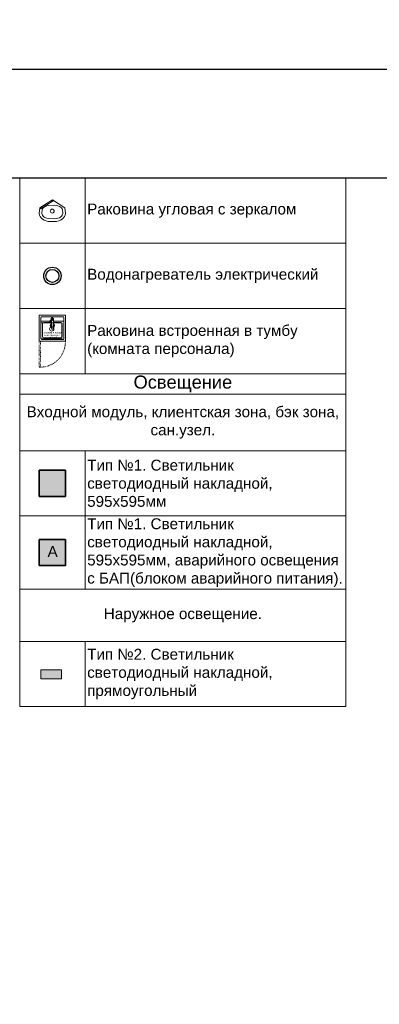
# Model space of a CAD drawing. Header units: millimetres. Extents: x -714384 to 30604203, y -92609 to 65084.
# Tile 474 of 656: x 13571 to 21839, y -46453 to -23815. Entities that reach past the tile are written whole.
import ezdxf
from ezdxf import colors
from ezdxf.entities.mleader import LeaderData, LeaderLine
from ezdxf.math import Vec2, Vec3

# ---------------------------------------------------------------- set-up
doc = ezdxf.new("R2010")
doc.units = ezdxf.units.MM
doc.linetypes.add('ACAD_ISO03W100', pattern=[30, 12, -18])
doc.linetypes.add('HIDDENX2', pattern=[19.05, 12.7, -6.35])
doc.layers.get('0').update_dxf_attribs({"lineweight": 0})
doc.layers.get('Defpoints').update_dxf_attribs({"color": 30})
for name, color, linetype, lineweight in [('06_АР_Мебель', 4, 'Continuous', 9), ('17_АР_Текст', 235, 'Continuous', 0), ('20_АР_Сантехника', 250, 'Continuous', 0), ('Свет', 7, 'Continuous', 35), ('Свет_ТКСТ', 7, 'Continuous', 25)]:
    doc.layers.add(name, color=color, linetype=linetype, lineweight=lineweight)
doc.layers.add('1. ПОДЛОЖКА', color=7, linetype='Continuous', lineweight=0, true_color=0x9b9292)
doc.layers.add('ВК', color=7, linetype='Continuous')
doc.styles.add('_ТЕКСТОВЫЙ', font='arial.ttf', dxfattribs={"width": 0.8})
doc.styles.add('HVAC_AEP', font='arial.ttf')
doc.styles.get("Standard").update_dxf_attribs({"font": 'arial.ttf'})

# ---------------------------------------------------------------- blocks, each defined once
blk = doc.blocks.new('A$C0FE146CA')
at = {"layer": '1. ПОДЛОЖКА', "flags": 128}
for points in [[(0, 0), (-289, -185)], [(-289, -185), (0, 0)], [(0, 0), (287, -187)], [(16, -25), (0, 0)], [(-289, -185), (-302, -316), (-298, -352), (-283, -386), (-260, -418), (-229, -446), (-191, -469), (-148, -486), (-101, -496), (48, -500), (96, -496), (143, -486), (187, -469), (224, -446), (256, -418), (279, -386), (293, -352), (298, -316), (287, -187)], [(-273, -210), (-289, -185)], [(-273, -210), (16, -25)], [(-227, -114), (-227, -114)], [(222, -114), (222, -114)], [(224, -446), (187, -469)], [(187, -469), (143, -486)]]:
    blk.add_lwpolyline(points, dxfattribs=at)
blk.add_lwpolyline([(187, -167), (158, -151), (124, -138), (87, -130), (47, -127), (-92, -130), (-129, -138), (-163, -151), (-191, -167), (-214, -186), (-229, -207), (-237, -226), (-241, -314), (-238, -337), (-229, -357), (-214, -378), (-191, -397), (-163, -413), (-129, -426), (-92, -434), (47, -437), (87, -434), (124, -426), (158, -413), (187, -397), (209, -378), (225, -357), (234, -336), (237, -314), (233, -226), (225, -207), (209, -186)], close=True, dxfattribs=at)
blk.add_lwpolyline([(41, -261, -0.967996), (-51, -261, -0.967996)], format="xyb", close=True, dxfattribs=at)
at = {"layer": '20_АР_Сантехника', "flags": 128}
for points in [[(0, 0), (-289, -185)], [(-289, -185), (0, 0)], [(0, 0), (287, -187)], [(16, -25), (0, 0)], [(-289, -185), (-302, -316), (-298, -352), (-283, -386), (-260, -418), (-229, -446), (-191, -469), (-148, -486), (-101, -496), (48, -500), (96, -496), (143, -486), (187, -469), (224, -446), (256, -418), (279, -386), (293, -352), (298, -316), (287, -187)], [(-273, -210), (-289, -185)], [(-273, -210), (16, -25)], [(-227, -114), (-227, -114)], [(222, -114), (222, -114)], [(224, -446), (187, -469)], [(187, -469), (143, -486)]]:
    blk.add_lwpolyline(points, dxfattribs=at)
blk.add_lwpolyline([(187, -167), (158, -151), (124, -138), (87, -130), (47, -127), (-92, -130), (-129, -138), (-163, -151), (-191, -167), (-214, -186), (-229, -207), (-237, -226), (-241, -314), (-238, -337), (-229, -357), (-214, -378), (-191, -397), (-163, -413), (-129, -426), (-92, -434), (47, -437), (87, -434), (124, -426), (158, -413), (187, -397), (209, -378), (225, -357), (234, -336), (237, -314), (233, -226), (225, -207), (209, -186)], close=True, dxfattribs=at)
blk.add_lwpolyline([(41, -261, -0.967996), (-51, -261, -0.967996)], format="xyb", close=True, dxfattribs=at)
blk = doc.blocks.new('A$C436D765E')
at = {"layer": '06_АР_Мебель'}
for radius in [200, 150]:
    blk.add_circle((0, 0), radius, dxfattribs=at)
at = {"layer": '1. ПОДЛОЖКА'}
for radius in [200, 150]:
    blk.add_circle((0, 0), radius, dxfattribs=at)
at = {"layer": 'ВК', "color": 162, "lineweight": 30, "true_color": 0x002eb8}
for radius in [200, 150]:
    blk.add_circle((0, 0), radius, dxfattribs=at)
blk = doc.blocks.new('Мойка кухонная LIGHT')
at = {"layer": '06_АР_Мебель'}
for p, q in [((600, 0), (0, 0)), ((0, 0), (0, -600)), ((600, 0), (600, -600)), ((38, -545), (38, -55)), ((247, -138), (38, -138)), ((545, -38), (55, -38)), ((75, -495), (75, -204)), ((242, -174), (105, -174)), ((286, -79), (238, -152)), ((267, -122), (244, -157)), ((281, -131), (257, -165)), ((277, -138), (257, -138)), ((279, -174), (259, -174)), ((314, -97), (264, -170)), ((278, -88), (278, -91)), ((278, -119), (278, -135)), ((279, -148), (280, -308)), ((322, -88), (320, -308)), ((495, -174), (321, -174)), ((562, -138), (322, -138)), ((525, -204), (525, -495)), ((562, -55), (562, -545)), ((0, -600), (600, -600)), ((545, -562), (55, -562)), ((495, -525), (105, -525))]:
    blk.add_line(p, q, dxfattribs=at)
at = {"layer": '06_АР_Мебель', "linetype": 'ACAD_ISO03W100'}
for p, q in [((0, -600), (0, -1199)), ((30, -1199), (30, -600)), ((-1, -1200), (29, -1200))]:
    blk.add_line(p, q, dxfattribs=at)
at = {"layer": '06_АР_Мебель'}
for centre, radius, start, end in [((55, -55), 16.5, 90, 180), ((105, -204), 30, 90, 180), ((251, -161), 15.6, 145.9419, 325.9419), ((251, -161), 7.92, 145.9419, 325.9419), ((300, -242), 49.5, 114.986, 246.1598), ((300, -242), 34.7, 126.7617, 234.3842), ((274, -126), 8.34, 324.796, 147.0877), ((300, -88), 27.5, 322.5533, 199.6478), ((300, -88), 22, 358.8541, 181.1459), ((300, -88), 16.5, 324.796, 147.0877), ((300, -242), 49.5, 293.8402, 65.014), ((300, -242), 34.7, 305.6158, 53.2383), ((495, -204), 30, 0, 90), ((545, -55), 16.5, 0, 90), ((300, -242), 28.7, 157.0247, 202.9753), ((278, -233), 4.95, 75.0783, 157.0247), ((278, -251), 4.95, 202.9753, 288.3082), ((300, -308), 19.8, 180, 0), ((322, -251), 4.95, 251.6918, 337.0247), ((322, -233), 4.95, 22.9753, 104.9217), ((300, -242), 28.7, 337.0247, 22.9753), ((55, -545), 16.5, 180, 270), ((105, -495), 30, 180, 270), ((495, -495), 30, 270, 0), ((545, -545), 16.5, 270, 0)]:
    blk.add_arc(centre, radius, start, end, dxfattribs=at)
at = {"layer": '06_АР_Мебель', "linetype": 'ACAD_ISO03W100'}
blk.add_arc((16, -615), 584, 271.3957, 1.4851, dxfattribs=at)
at = {"layer": '1. ПОДЛОЖКА'}
for points in [[(0, 0), (600, 0), (600, -600), (0, -600)], [(516, -183), (31, -183), (31, -548), (516, -548)]]:
    blk.add_lwpolyline(points, close=True, dxfattribs=at)
blk.add_circle((285, -321), 49.6, dxfattribs=at)
at = {"flags": 1}
for tag, p in [('ДОП_ИНФОРМАЦИЯ', (190, 15)), ('КОД_ОБОРУДОВАНИЯ', (190, 67)), ('ДОГОВОР', (622, -94))]:
    blk.add_attdef(tag, p, '', height=25, dxfattribs=at)
at = {"layer": '06_АР_Мебель', "linetype": 'Continuous', "insert": (300, -467), "char_height": 35, "attachment_point": 5}
blk.add_mtext_dynamic_manual_height_columns('{\\C7;КУХОННАЯ ТУМБА НАПОЛЬНАЯ С МОЙКОЙ}', width=537.47, gutter_width=12.5, heights=[0], dxfattribs=at)
blk = doc.blocks.new('*T189')
at = {"color": 0, "linetype": 'ByBlock', "lineweight": 9, "transparency": 16777216}
for p, q in [((0, 0), (7500, 0)), ((0, 0), (0, -4500)), ((1500, 0), (1500, -4500)), ((7500, 0), (7500, -4500)), ((0, -1500), (7500, -1500)), ((0, -3000), (7500, -3000)), ((0, -4500), (7500, -4500))]:
    blk.add_line(p, q, dxfattribs=at)
at = {"color": 0, "transparency": 16777216}
for name, p in [('A$C0FE146CA', (752, -500)), ('A$C436D765E', (750, -2250)), ('Мойка кухонная LIGHT', (450, -3150))]:
    blk.add_blockref(name, p, dxfattribs=at)
at = {"color": 0, "transparency": 16777216, "char_height": 250, "width": 5900, "attachment_point": 4, "style": 'HVAC_AEP'}
for s, insert in [('Раковина угловая с зеркалом', (1550, -750)), ('Водонагреватель электрический', (1550, -2250)), ('Раковина встроенная в тумбу (комната персонала) ', (1550, -3750))]:
    blk.add_mtext(s, dxfattribs=dict(at, insert=insert))
blk = doc.blocks.new('_Dot')
at = {"color": 0, "linetype": 'ByBlock', "lineweight": -2}
blk.add_line((-0.5, 0), (-1, 0), dxfattribs=at)
at = {"color": 0, "linetype": 'ByBlock', "const_width": 0.5}
blk.add_lwpolyline([(-0.25, 0, 1), (0.25, 0, 1)], format="xyb", close=True, dxfattribs=at)
blk = doc.blocks.new('A$C64025408')
at = {"layer": 'Свет', "true_color": 0xe5e878}
h = blk.add_hatch(color=61, dxfattribs=at)
h.dxf.hatch_style = 1
h.paths.add_polyline_path([(-300, -300), (300, -300), (300, 300), (-300, 300)])
at = {"layer": 'Свет', "color": 52, "true_color": 0xc8c92d}
blk.add_lwpolyline([(-300, -300), (300, -300), (300, 300), (-300, 300)], close=True, dxfattribs=at)
blk = doc.blocks.new('*T730')
at = {"color": 0, "linetype": 'ByBlock', "lineweight": -2, "transparency": 16777216}
for p, q in [((0, 0), (7500, 0)), ((0, 0), (0, -7654)), ((7500, 0), (7500, -7654)), ((0, -470), (7500, -470)), ((0, -1770), (7500, -1770)), ((1500, -1770), (1500, -4954)), ((0, -3270), (7500, -3270)), ((0, -4954), (7500, -4954)), ((0, -6154), (7500, -6154)), ((1500, -6154), (1500, -7654)), ((0, -7654), (7500, -7654))]:
    blk.add_line(p, q, dxfattribs=at)
at = {"color": 0, "lineweight": 15, "transparency": 16777216}
for p in [(750, -2520), (750, -4112)]:
    blk.add_blockref('A$C64025408', p, dxfattribs=at)
at = {"color": 0, "lineweight": 15, "transparency": 16777216, "style": 'HVAC_AEP'}
for s, insert, char_height, width, attachment_point in [('Освещение ', (3750, -235), 300, 7497, 5), ('Входной модуль, клиентская зона, бэк зона, сан.узел.', (3750, -1120), 250, 7497, 5), ('Тип №1. Светильник^Jсветодиодный накладной,^J595х595мм', (1550, -2520), 250, 5900, 4), ('Тип №1. Светильник^Jсветодиодный накладной,^J595х595мм, аварийного освещения {\\C256;с БАП(блоком аварийного питания)}.', (1550, -4112), 250, 5900, 4), ('Наружное освещение.', (3750, -5554), 250, 7497, 5), ('Тип №2. Светильник^Jсветодиодный накладной,^Jпрямоугольный', (1550, -6904), 250, 5900, 4)]:
    blk.add_mtext(s, dxfattribs=dict(at, insert=insert, char_height=char_height, width=width, attachment_point=attachment_point))
blk = doc.blocks.new('Светильник_круглый_1')
at = {"layer": 'Свет', "linetype": 'ByBlock', "lineweight": -2, "true_color": 0xf4ee51}
h = blk.add_hatch(color=41, dxfattribs=at)
h.dxf.hatch_style = 1
h.paths.add_polyline_path([(163, 78), (-167, 78), (-167, -72), (163, -72)])
at = {"layer": 'Свет', "linetype": 'ByBlock', "lineweight": -2}
blk.add_lwpolyline([(-167, 78), (163, 78), (163, -72), (-167, -72)], close=True, dxfattribs=at)
blk = doc.blocks.new('_DotSmall')
at = {"color": 0, "linetype": 'ByBlock', "const_width": 0.5}
blk.add_lwpolyline([(-0.0625, 0, 1), (0.0625, 0, 1)], format="xyb", close=True, dxfattribs=at)

msp = doc.modelspace()

# ---------------------------------------------------------------- linework, layer by layer
at = {"layer": 'Defpoints', "color": 1}
msp.add_lwpolyline([(-158394.8, -24951.8), (39622.9, -24951.8), (39622.9, -57789.5), (-158394.8, -57789.5)], close=True, dxfattribs=at)
at = {"layer": 'Defpoints'}
msp.add_lwpolyline([(39622.9, -27455.1), (-153407.1, -27455.1)], dxfattribs=at)

# ---------------------------------------------------------------- block references
for name, p in [('*T189', (13572.9, -27455.1)), ('*T730', (13572.9, -31955.1))]:
    msp.add_blockref(name, p)
at = {"layer": 'Свет', "lineweight": 15, "xscale": 1.42705938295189, "yscale": 1.42705938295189, "zscale": 1.42705938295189}
msp.add_blockref('Светильник_круглый_1', (14298.7, -38870.6), dxfattribs=at)

# ---------------------------------------------------------------- texts
at = {"layer": 'Свет_ТКСТ', "color": 0, "insert": (14211.8, -35916.8), "char_height": 250, "attachment_point": 1}
msp.add_mtext_dynamic_manual_height_columns('{\\C10;А}', width=1490.675, gutter_width=500, heights=[0], dxfattribs=at)

# ---------------------------------------------------------------- leaders
at = {"color": 162, "linetype": 'HIDDENX2', "lineweight": 30, "ltscale": 15, "true_color": 0x002eb8}
ml = msp.add_multileader_mtext('Standard', dxfattribs=at)
ml.set_content('\\pxi-3,l4,t4;Модуль Тип 1.1', color=(0, 46, 184), style='_ТЕКСТОВЫЙ')
ml.set_leader_properties(lineweight=0)
ml.set_arrow_properties(name='DOT')
ml.build(insert=Vec2(0, 0))
ml.multileader.update_dxf_attribs({"text_left_attachment_type": 6, "text_right_attachment_type": 6, "dogleg_length": 0.36, "arrow_head_size": 50, "scale": 100})
ctx = ml.context
ctx.base_point, ctx.scale, ctx.char_height, ctx.arrow_head_size, ctx.landing_gap_size, ctx.plane_origin = Vec3(65996.7, -36931.4), 100, 250, 50, 100, Vec3(52171.1, -31780.7)
ctx.left_attachment, ctx.right_attachment, ctx.text_align_type, ctx.attachment_type = 6, 6, 1, 2
notes = []
notes.append((ctx, [(0, (0, 0, 0), (0, 0), (1, 0), 1, [])]))
ctx.mtext.insert, ctx.mtext.width, ctx.mtext.defined_height, ctx.mtext.alignment, ctx.mtext.flow_direction = Vec3(67071.2, -36607.9), 6846.369, 600.4, 2, 5
ml = msp.add_multileader_mtext('Standard', dxfattribs=at)
ml.set_content('\\pxi-3,l4,t4;Модуль Тип 1.2', color=(0, 46, 184), style='_ТЕКСТОВЫЙ')
ml.set_leader_properties(lineweight=0)
ml.set_arrow_properties(name='DOT')
ml.build(insert=Vec2(0, 0))
ml.multileader.update_dxf_attribs({"text_left_attachment_type": 6, "text_right_attachment_type": 6, "dogleg_length": 0.36, "arrow_head_size": 50, "scale": 100})
ctx = ml.context
ctx.base_point, ctx.scale, ctx.char_height, ctx.arrow_head_size, ctx.landing_gap_size, ctx.plane_origin = Vec3(65992.3, -39013.3), 100, 250, 50, 100, Vec3(52166.7, -33862.6)
ctx.left_attachment, ctx.right_attachment, ctx.text_align_type, ctx.attachment_type = 6, 6, 1, 2
notes.append((ctx, [(0, (0, 0, 0), (0, 0), (1, 0), 1, [])]))
ctx.mtext.insert, ctx.mtext.width, ctx.mtext.defined_height, ctx.mtext.alignment, ctx.mtext.flow_direction = Vec3(67085.1, -38689.8), 6846.369, 600.4, 2, 5
at = {"layer": '17_АР_Текст', "lineweight": 18}
ml = msp.add_multileader_mtext('Standard', dxfattribs=at)
ml.set_content('Клиентский\\Pзал', color=256, style='_ТЕКСТОВЫЙ')
ml.set_leader_properties(lineweight=0)
ml.set_arrow_properties(name='DOT')
ml.build(insert=Vec2(0, 0))
ml.multileader.update_dxf_attribs({"text_left_attachment_type": 6, "text_right_attachment_type": 6, "dogleg_length": 0.36, "arrow_head_size": 50, "scale": 100})
ctx = ml.context
ctx.base_point, ctx.scale, ctx.char_height, ctx.arrow_head_size, ctx.landing_gap_size, ctx.plane_origin = Vec3(91460.6, -41250.3), 100, 125, 50, 100, Vec3(98185.8, -36501.3)
ctx.left_attachment, ctx.right_attachment, ctx.attachment_type = 6, 6, 2
notes.append((ctx, [(0, (0, 0, 0), (0, 0), (1, 0), 1, [])]))
ctx.mtext.insert, ctx.mtext.width, ctx.mtext.defined_height, ctx.mtext.flow_direction = Vec3(91560.6, -41100.3), 3348.58, 459.3, 5
at = {"layer": '17_АР_Текст', "color": 0, "linetype": 'ByBlock', "lineweight": 0}
ml = msp.add_multileader_mtext('Standard', dxfattribs=at)
ml.set_content('{\\L\\C256;1.7}', color=7, style='_ТЕКСТОВЫЙ')
ml.set_leader_properties(linetype='Continuous', lineweight=0)
ml.set_arrow_properties(name='DOTSMALL')
ml.build(insert=Vec2(0, 0))
ml.multileader.update_dxf_attribs({"has_dogleg": 0, "text_left_attachment_type": 6, "text_right_attachment_type": 6, "dogleg_length": 0, "arrow_head_size": 200})
ctx = ml.context
ctx.base_point, ctx.char_height, ctx.arrow_head_size, ctx.landing_gap_size, ctx.plane_origin = Vec3(88917.7, -40856.8), 1.25, 200, 50, Vec3(81632.1, -38604)
ctx.left_attachment, ctx.right_attachment = 6, 6
notes.append((ctx, [(0, (0, 0, 0), (0, 0), (1, 0), 1, [])]))
ctx.mtext.insert, ctx.mtext.width, ctx.mtext.flow_direction = Vec3(88967.7, -40556.8), 3264.108, 5
at = {"layer": '17_АР_Текст'}
ml = msp.add_multileader_mtext('Standard', dxfattribs=at)
ml.set_content('{\\L\\C256;9.4}', color=7, style='_ТЕКСТОВЫЙ')
ml.set_leader_properties(linetype='Continuous', lineweight=0)
ml.set_arrow_properties(name='DOTSMALL')
ml.build(insert=Vec2(0, 0))
ml.multileader.update_dxf_attribs({"has_dogleg": 0, "text_left_attachment_type": 6, "text_right_attachment_type": 6, "dogleg_length": 0, "arrow_head_size": 200})
ctx = ml.context
ctx.base_point, ctx.char_height, ctx.arrow_head_size, ctx.landing_gap_size, ctx.plane_origin = Vec3(91968.9, -41441.5, 0), 150, 200, 50, Vec3(84219.9, -40835.5, 0)
ctx.left_attachment, ctx.right_attachment = 6, 6
notes.append((ctx, [(0, (0, 0, 0), (0, 0), (1, 0), 1, [])]))
ctx.mtext.insert, ctx.mtext.rotation, ctx.mtext.width, ctx.mtext.flow_direction = Vec3(92018.9, -41261.5, 0), 6.2831853, 602.935, 5
ml = msp.add_multileader_mtext('Standard', dxfattribs=at)
ml.set_content('{\\L\\C256;4.8}', color=7, style='_ТЕКСТОВЫЙ')
ml.set_leader_properties(linetype='Continuous', lineweight=0)
ml.set_arrow_properties(name='DOTSMALL')
ml.build(insert=Vec2(0, 0))
ml.multileader.update_dxf_attribs({"has_dogleg": 0, "text_left_attachment_type": 6, "text_right_attachment_type": 6, "dogleg_length": 0, "arrow_head_size": 200})
ctx = ml.context
ctx.base_point, ctx.char_height, ctx.arrow_head_size, ctx.landing_gap_size, ctx.plane_origin = Vec3(89674.4, -41672.3), 150, 200, 50, Vec3(81925.4, -40748.7)
ctx.left_attachment, ctx.right_attachment = 6, 6
notes.append((ctx, [(0, (0, 0, 0), (0, 0), (1, 0), 1, [])]))
ctx.mtext.insert, ctx.mtext.rotation, ctx.mtext.width, ctx.mtext.flow_direction = Vec3(89724.4, -41492.3), 6.2831853, 602.935, 5
ml = msp.add_multileader_mtext('Standard', dxfattribs=at)
ml.set_content('{\\L\\C256;7.2}', color=7, style='_ТЕКСТОВЫЙ')
ml.set_leader_properties(linetype='Continuous', lineweight=0)
ml.set_arrow_properties(name='DOTSMALL')
ml.build(insert=Vec2(0, 0))
ml.multileader.update_dxf_attribs({"has_dogleg": 0, "text_left_attachment_type": 6, "text_right_attachment_type": 6, "dogleg_length": 0, "arrow_head_size": 200})
ctx = ml.context
ctx.base_point, ctx.char_height, ctx.arrow_head_size, ctx.landing_gap_size, ctx.plane_origin = Vec3(90185.8, -42928.6), 150, 200, 50, Vec3(82436.8, -42005)
ctx.left_attachment, ctx.right_attachment = 6, 6
notes.append((ctx, [(0, (0, 0, 0), (0, 0), (1, 0), 1, [])]))
ctx.mtext.insert, ctx.mtext.rotation, ctx.mtext.width, ctx.mtext.flow_direction = Vec3(90235.8, -42748.6), 6.2831853, 602.935, 5
ml = msp.add_multileader_mtext('Standard', dxfattribs=at)
ml.set_content('{\\L\\C256;1.8}', color=7, style='_ТЕКСТОВЫЙ')
ml.set_leader_properties(linetype='Continuous', lineweight=0)
ml.set_arrow_properties(name='DOTSMALL')
ml.build(insert=Vec2(0, 0))
ml.multileader.update_dxf_attribs({"has_dogleg": 0, "text_left_attachment_type": 6, "text_right_attachment_type": 6, "dogleg_length": 0, "arrow_head_size": 200})
ctx = ml.context
ctx.base_point, ctx.char_height, ctx.arrow_head_size, ctx.landing_gap_size, ctx.plane_origin = Vec3(91068.3, -44749), 150, 200, 50, Vec3(83797.6, -42616.2)
ctx.left_attachment, ctx.right_attachment = 6, 6
notes.append((ctx, [(0, (0, 0, 0), (0, 0), (1, 0), 1, [])]))
ctx.mtext.insert, ctx.mtext.rotation, ctx.mtext.width, ctx.mtext.flow_direction = Vec3(91118.3, -44569), 6.2831853, 318.969, 5
ml = msp.add_multileader_mtext('Standard', dxfattribs=at)
ml.set_content('{\\L\\C256;2.3}', color=7, style='_ТЕКСТОВЫЙ')
ml.set_leader_properties(linetype='Continuous', lineweight=0)
ml.set_arrow_properties(name='DOTSMALL')
ml.build(insert=Vec2(0, 0))
ml.multileader.update_dxf_attribs({"has_dogleg": 0, "text_left_attachment_type": 6, "text_right_attachment_type": 6, "dogleg_length": 0, "arrow_head_size": 200})
ctx = ml.context
ctx.base_point, ctx.char_height, ctx.arrow_head_size, ctx.landing_gap_size, ctx.plane_origin = Vec3(93204.6, -45386.8), 150, 200, 50, Vec3(85933.9, -43254)
ctx.left_attachment, ctx.right_attachment = 6, 6
notes.append((ctx, [(0, (0, 0, 0), (0, 0), (1, 0), 1, [])]))
ctx.mtext.insert, ctx.mtext.rotation, ctx.mtext.width, ctx.mtext.flow_direction = Vec3(93254.6, -45206.8), 6.2831853, 318.969, 5
at = {"layer": '17_АР_Текст', "lineweight": 18}
ml = msp.add_multileader_mtext('Standard', dxfattribs=at)
ml.set_content('ЦСУ оборудование:\\PМонитор 23,8"\\PСистемный блок (с комплектующими)\\PИсточник бесперебойного питания\\PМышь, клавиатура\\PWeb-камера\\PМФУ лазерный', color=256, style='_ТЕКСТОВЫЙ')
ml.set_leader_properties(lineweight=0)
ml.set_arrow_properties(name='DOT')
ml.build(insert=Vec2(0, 0))
ml.multileader.update_dxf_attribs({"text_left_attachment_type": 6, "text_right_attachment_type": 6, "dogleg_length": 0.36, "arrow_head_size": 50, "scale": 100})
ctx = ml.context
ctx.base_point, ctx.scale, ctx.char_height, ctx.arrow_head_size, ctx.landing_gap_size, ctx.plane_origin = Vec3(-74068.3, -45779.6), 100, 200, 50, 100, Vec3(-68828.3, -40627.4)
ctx.left_attachment, ctx.right_attachment, ctx.attachment_type = 6, 6, 2
notes.append((ctx, [(1, (1, 1, 0), (-74104.3, -45779.6), (1, 0), 36, [(0, [(-74104.3, -44789.7)], 0, [])])]))
ctx.mtext.insert, ctx.mtext.width, ctx.mtext.defined_height, ctx.mtext.flow_direction = Vec3(-73968.3, -45524.1), 5220.324, 815.5, 5
for ctx, leaders in notes:
    for number, flags, end, landing, length, lines in leaders:
        leader = LeaderData()
        leader.index, (leader.has_last_leader_line, leader.has_dogleg_vector, leader.attachment_direction) = number, flags
        leader.last_leader_point, leader.dogleg_vector, leader.dogleg_length = Vec3(end), Vec3(landing), length
        for number, points, colour, breaks in lines:
            line = LeaderLine()
            line.index, line.vertices, line.color, line.breaks = number, Vec3.list(points), colors.encode_raw_color(colour), breaks
            leader.lines.append(line)
        ctx.leaders.append(leader)

doc.saveas('drawing.dxf')
